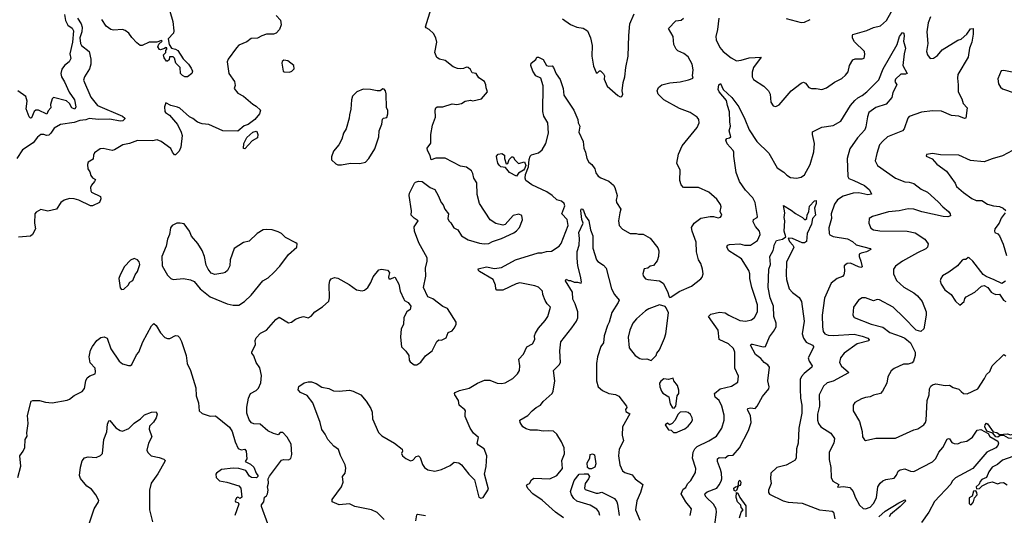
# Model space of a CAD drawing. Extents: x 1690054 to 1842981, y 782881 to 914114.
# Tile 572 of 656: x 1801662 to 1810210, y 852978 to 857281. Entities that reach past the tile are written whole.
import ezdxf

# ---------------------------------------------------------------- set-up
doc = ezdxf.new("R2010")
doc.units = 0

msp = doc.modelspace()

# ---------------------------------------------------------------- linework, layer by layer
at = {"layer": '0CON10XD'}
for points in [[(1807730, 857295), (1807719.4, 857195), (1807706.5, 857135), (1807709.5, 857105), (1807739.1, 857039.1), (1807769.4, 857005), (1807838.8, 856948.8), (1807885, 856925.5), (1807925, 856928.5), (1807995, 856951.4), (1808100, 856955), (1808032, 856865), (1808021.2, 856825), (1808020, 856785), (1808033.2, 856763.2), (1808123.3, 856705), (1808163.3, 856665), (1808176.2, 856635), (1808183.8, 856565), (1808203.9, 856533.9), (1808225, 856527.5), (1808255, 856542.5), (1808358.8, 856665), (1808445, 856730), (1808465, 856738), (1808485, 856728.8), (1808512.9, 856692.9), (1808535, 856682.5), (1808575, 856684.3), (1808625, 856676.4), (1808665, 856689.6), (1808735, 856737.5), (1808798.8, 856771.2), (1808831.4, 856798.6), (1808855, 856830), (1808866, 856885), (1808895, 856933.8), (1808915, 856942), (1808975, 856941.2), (1808991.7, 856948.3), (1808998.8, 856978.8), (1808995.7, 857005.7), (1808908.3, 857088.3), (1808891.7, 857121.7), (1808892.3, 857147.7), (1808896.1, 857153.9), (1809015, 857187.5), (1809075, 857214), (1809135, 857229.2), (1809187.5, 857275), (1809310, 857495)], [(1805282.8, 856952.8), (1805265.7, 856995), (1805283.8, 857085), (1805273.3, 857125), (1805255, 857160), (1805217.5, 857195), (1805189.7, 857209.7), (1805185, 857220), (1805235, 857377.5)], [(1802050.2, 857325), (1802060.4, 857275), (1802080.6, 857235), (1802116.5, 857206.5), (1802127.8, 857185), (1802119, 857085), (1802096.5, 856985), (1802105.4, 856945), (1802092.3, 856915), (1802051.8, 856885), (1802027.5, 856852.5), (1802019.5, 856815), (1802024.2, 856785), (1802051.6, 856741.6), (1802091.8, 856651.8), (1802137.6, 856585), (1802149.5, 856525), (1802140, 856505), (1802115, 856515.6), (1802093.1, 856555), (1802067.1, 856577.1), (1801955, 856605.4), (1801944.7, 856595), (1801929.6, 856545), (1801932.9, 856515), (1801910.3, 856489.7), (1801897.6, 856462.4), (1801825.2, 856495.2), (1801802.9, 856497.1), (1801787.1, 856485), (1801765, 856430), (1801755, 856426.7), (1801745, 856436.7), (1801717, 856507), (1801725.8, 856574.2), (1801713.8, 856615), (1801645, 856663.1)], [(1803889.1, 857319.1), (1803926.6, 857276.6), (1803932, 857238), (1803917.1, 857195), (1803888.8, 857165), (1803865, 857156.7), (1803805, 857154.4), (1803765, 857142.5), (1803725, 857121.2), (1803671.3, 857118.7), (1803635, 857090), (1803565, 857059.4), (1803543.1, 857036.9), (1803472.7, 856937.3), (1803463.3, 856915), (1803476.5, 856815), (1803525.4, 856745.4), (1803531.2, 856711.2), (1803523.1, 856685), (1803555, 856642), (1803605, 856617.1), (1803685, 856548), (1803715, 856531.2), (1803752, 856495), (1803743.6, 856465), (1803702.4, 856415), (1803645, 856371.6), (1803609.9, 856360.1), (1803555, 856312.7), (1803425, 856316), (1803305, 856370), (1803247.2, 856377.2), (1803205, 856391.4), (1803165, 856424), (1803135, 856438), (1803051.8, 856511.8), (1803032.4, 856522.4), (1802975, 856536.7), (1802931.7, 856558.3), (1802917.5, 856525), (1802921.2, 856485), (1802927.5, 856475), (1802962.7, 856452.7), (1803030.7, 856370.7), (1803064.3, 856304.3), (1803070.8, 856275), (1803059.2, 856175), (1803045, 856140), (1803015, 856106.7), (1803005, 856106.7), (1802989.7, 856129.7), (1802974.3, 856164.3), (1802888.8, 856225), (1802855, 856238.6), (1802815, 856230.6), (1802685, 856232.2), (1802615, 856206), (1802556.1, 856193.9), (1802485, 856150), (1802465.9, 856144.1), (1802385, 856163.8), (1802360.5, 856159.5), (1802312.5, 856125), (1802302.5, 856105), (1802298.3, 856071.7), (1802257, 856043), (1802250, 856025), (1802253.3, 855985), (1802270.7, 855960.7), (1802279.3, 855929.3), (1802295, 855907.5), (1802320, 855895), (1802312.5, 855875), (1802284, 855845), (1802276, 855825), (1802278, 855795), (1802285, 855784.2), (1802362.5, 855745), (1802366, 855725), (1802353.8, 855695), (1802295, 855665.7), (1802275, 855665.6), (1802175, 855714.3), (1802135, 855726), (1802095, 855728), (1802047, 855713), (1802018.8, 855695), (1801980, 855635), (1801905, 855620), (1801845, 855633.8), (1801805, 855611.2), (1801794.4, 855595.6), (1801789.1, 855515), (1801797.8, 855465), (1801773.6, 855416.4), (1801755, 855400.6), (1801652.1, 855392.1)], [(1802163.5, 857295), (1802196.5, 857246.5), (1802205.2, 857215.2), (1802200, 857175), (1802183.2, 857125), (1802189.6, 857075), (1802198.1, 857058.1), (1802264, 857005), (1802279.3, 856939.3), (1802278.6, 856895), (1802266.9, 856855), (1802223.6, 856786.4), (1802214.3, 856755), (1802278.3, 856608.3), (1802338.6, 856535), (1802554.2, 856444.2), (1802575, 856427.5), (1802575, 856420), (1802556.8, 856403.2), (1802535, 856398.9), (1802445, 856416.5), (1802345, 856413.3), (1802265, 856422.7), (1802235, 856410.8), (1802183.3, 856405), (1802135, 856387.8), (1802015, 856370), (1801961.9, 856338.1), (1801933.1, 856295), (1801915, 856278.6), (1801895, 856275.8), (1801870, 856285), (1801845, 856285.8), (1801815, 856260)], [(1802964.6, 857355), (1802990, 857265), (1802999.5, 857185), (1802997.1, 857162.9), (1802950, 857115), (1802960, 857065), (1802980, 857035), (1803015, 857026.7), (1803035, 857013.3), (1803080.9, 856940.9), (1803126.2, 856895), (1803149.4, 856859.4), (1803161.2, 856835), (1803155.8, 856815), (1803117.5, 856785), (1803095.9, 856785.9), (1803075, 856796.2), (1803056.7, 856815), (1803056.2, 856866.2), (1803017.5, 856905), (1803007, 856947), (1802995, 856960), (1802961.7, 856958.3), (1802958.3, 856931.7), (1802945, 856920), (1802935, 856920), (1802915, 856950), (1802910, 856975), (1802930, 856995), (1802930, 857015), (1802940, 857025), (1802938.3, 857038.3), (1802925, 857040), (1802918.3, 857031.7), (1802885, 857020), (1802875, 857022.5), (1802860, 857045), (1802870.7, 857069.3), (1802900, 857095), (1802891.7, 857101.7), (1802852.9, 857087.1), (1802785, 857087.5), (1802725, 857058.6), (1802708.3, 857058.3), (1802679.3, 857079.3), (1802635.7, 857125.7), (1802608.8, 857165), (1802578.3, 857188.3), (1802554.2, 857195.8), (1802475, 857190.8), (1802453.3, 857195), (1802413.3, 857225), (1802375, 857282.5)], [(1804975.9, 853514.1), (1804985.7, 853495), (1805015, 853470), (1805055, 853451.4), (1805075, 853456), (1805105, 853488.8), (1805125, 853494), (1805139.8, 853479.8), (1805158.1, 853418.1), (1805175, 853394.2), (1805205, 853374.3), (1805265, 853362.5), (1805323.3, 853375), (1805399.3, 853410.7), (1805435, 853440), (1805475, 853433.8), (1805497, 853417), (1805560, 853335), (1805610, 853285), (1805647, 853137), (1805665, 853127.5), (1805685, 853132.5), (1805732.5, 853205), (1805698, 853335), (1805712.3, 853402.3), (1805716.2, 853495), (1805693.3, 853555), (1805645, 853586.2), (1805632.3, 853602.3), (1805643.8, 853655), (1805601.3, 853691.3), (1805571.4, 853735), (1805529.4, 853835), (1805529.5, 853859.5), (1805533.3, 853885), (1805526.7, 853895), (1805478, 853935), (1805472.5, 853975), (1805438.8, 854025), (1805436.7, 854035), (1805443.3, 854045), (1805478.8, 854061.2), (1805565, 854081.4), (1805635, 854124), (1805697.3, 854152.7), (1805742.7, 854152.7), (1805805.9, 854125.9), (1805845, 854123.8), (1805875, 854128.8), (1805944.1, 854165.9), (1805983.8, 854205), (1806000, 854235), (1806002.5, 854275), (1805996, 854335), (1806035, 854378), (1806065, 854441.2), (1806115, 854467.5), (1806133.8, 854505), (1806130.6, 854535), (1806139.4, 854560.6), (1806165, 854602), (1806225, 854669.2), (1806245.4, 854704.6), (1806268.8, 854785), (1806240.8, 854815), (1806225, 854843.3), (1806202.5, 854895), (1806200, 854925), (1806165, 854958.1), (1806135, 854971.9), (1806004.5, 854995.5), (1805972.1, 854987.9), (1805855, 854932.2), (1805804, 854934), (1805794.3, 854944.3), (1805791.4, 854975), (1805772, 855025), (1805655, 855096.2), (1805644, 855105), (1805642.9, 855117.1), (1805715, 855134.5), (1805785, 855121.5), (1805845, 855128.5), (1805966.2, 855195), (1806163.3, 855256.7), (1806195, 855257.1), (1806235, 855269.2), (1806279.6, 855270.4), (1806345, 855314.3), (1806363.1, 855336.9), (1806422.9, 855495), (1806415.4, 855545), (1806367.8, 855595), (1806395.6, 855665), (1806388.6, 855685), (1806365, 855705.8), (1806325, 855717.1), (1806285.4, 855755.4), (1806237.6, 855787.6), (1806107.4, 855847.4), (1806056.5, 855886.5), (1806049.1, 855905), (1806053.5, 855936.5), (1806078.9, 856005), (1806083.9, 856066.1), (1806093.7, 856096.3), (1806105, 856107.5), (1806166.7, 856125), (1806197.9, 856152.1), (1806228.6, 856205), (1806252.9, 856295), (1806246.2, 856385), (1806213.3, 856445), (1806202, 856485), (1806206.5, 856706.5), (1806185, 856773.8), (1806142.5, 856795), (1806115.7, 856835), (1806098.8, 856885), (1806101.2, 856905), (1806141.2, 856935), (1806150, 856955), (1806165, 856956.7), (1806205, 856936.7), (1806235, 856884.3), (1806255, 856878.9), (1806285, 856881.2), (1806296, 856865), (1806320, 856810), (1806355, 856762.5), (1806380, 856685), (1806385.6, 856625), (1806472.5, 856495), (1806507.7, 856415), (1806510.9, 856385), (1806525.5, 856355.5), (1806515.5, 856305), (1806554.3, 856225), (1806560.8, 856165), (1806575, 856132.5), (1806584, 856075), (1806603.8, 856045), (1806628.8, 856025), (1806654.3, 855985), (1806662.6, 855952.6), (1806685, 855924), (1806707.4, 855907.4), (1806775, 855880), (1806815.5, 855845.5), (1806828, 855825), (1806847.5, 855755), (1806840, 855715), (1806844.2, 855695), (1806882, 855635), (1806870.8, 855605), (1806861.2, 855535), (1806867.5, 855495), (1806895, 855463.3), (1806962.5, 855425), (1807015, 855426.2), (1807035, 855418.8), (1807075, 855418.8), (1807135.8, 855385.8), (1807201.7, 855301.7), (1807211.2, 855275), (1807208.8, 855225), (1807195, 855187.5), (1807165, 855146.7), (1807135, 855140), (1807115, 855122.5), (1807082.5, 855117.5), (1807072.9, 855075), (1807075, 855057.5), (1807095, 855032), (1807114.3, 855024.3), (1807215, 855013.3), (1807247.5, 854995), (1807285, 854920), (1807300, 854875), (1807305, 854870), (1807315, 854872.5), (1807387.3, 854922.7), (1807495, 854968.8), (1807575, 855030), (1807586.7, 855045), (1807596.2, 855075), (1807590, 855115), (1807573.8, 855165), (1807554.3, 855195), (1807538.6, 855265), (1807535, 855350), (1807498.8, 855445), (1807493.6, 855476.4), (1807516.2, 855515), (1807575, 855556.7), (1807655, 855573.3), (1807685, 855572.5), (1807725, 855560.4), (1807745, 855567.1), (1807757.1, 855585), (1807742.9, 855615), (1807752, 855655), (1807745.4, 855675.4), (1807715, 855722.5), (1807645, 855783.3), (1807555, 855823.3), (1807425, 855823.3), (1807405, 855846.7), (1807391.4, 855885), (1807396.7, 855975), (1807366.9, 856035), (1807380, 856115), (1807413.2, 856186.8), (1807544.2, 856345), (1807560, 856385), (1807558, 856415), (1807543.3, 856435), (1807482.5, 856475), (1807390, 856510), (1807255, 856584.6), (1807203.8, 856635), (1807195.4, 856665), (1807206.9, 856693.1), (1807235.4, 856714.6), (1807306.6, 856733.4), (1807395, 856740.8), (1807469.2, 856759.2), (1807507.5, 856775), (1807501.4, 856795), (1807507.5, 856845), (1807500.5, 856895), (1807465, 856958.9), (1807428.6, 856988.6), (1807375, 857012), (1807360, 857025), (1807340, 857065), (1807335.5, 857135.5), (1807294.2, 857205), (1807357.7, 857272.3), (1807405, 857276.7), (1807426, 857295)], [(1806375, 857290), (1806445, 857239.2), (1806497.5, 857215), (1806555, 857208.5), (1806590, 857185), (1806616.2, 857125), (1806633, 857057), (1806627.5, 856965), (1806642.5, 856877.5), (1806665, 856822.5), (1806675, 856817.5), (1806695, 856837.5), (1806705, 856837.5), (1806730.7, 856810.7), (1806737.5, 856795), (1806736.7, 856765), (1806763.3, 856705), (1806855, 856622.5), (1806875, 856612.5), (1806890, 856615), (1806896.7, 856633.3), (1806892.5, 856665), (1806902, 856735), (1806915.8, 856785), (1806924.4, 856865), (1806944.2, 856965), (1806948.8, 857145), (1806960, 857245), (1806995, 857332.5)], [(1808315, 857292), (1808445, 857256.7), (1808475, 857260), (1808525, 857283.8)], [(1809567.9, 857305), (1809547.9, 857255), (1809537.3, 857175), (1809545.7, 857075.7), (1809534.4, 857005), (1809544, 856975), (1809565, 856943.3), (1809595, 856948), (1809628.7, 856971.3), (1809670.2, 857019.8), (1809805, 857104.3), (1809835, 857112.2), (1809884.5, 857155), (1809915, 857203.3), (1809938.8, 857205), (1809938.6, 857155), (1809927.5, 857085), (1809908, 857035), (1809897.1, 856955), (1809806, 856805), (1809802, 856775), (1809810, 856715), (1809808.8, 856655), (1809840, 856595), (1809853.6, 856553.6), (1809887.5, 856515), (1809875, 856426.7), (1809865, 856422.5), (1809815, 856444.3), (1809750.3, 856450.3), (1809665, 856487.1), (1809585, 856490.5), (1809490.6, 856479.4), (1809385, 856440.8), (1809371.9, 856425), (1809340.6, 856335), (1809326, 856315), (1809195, 856262.9), (1809155, 856227.5), (1809125, 856193.3), (1809101.8, 856118.2), (1809090, 856055), (1809107.5, 856015), (1809265, 855905.5), (1809345, 855872.5), (1809385, 855870.9), (1809425, 855860), (1809488.9, 855808.9), (1809542.9, 855785), (1809635, 855701.2), (1809676.2, 855655), (1809725.4, 855615.4), (1809740, 855595), (1809743, 855577), (1809719.7, 855570.3), (1809678.3, 855571.7), (1809495, 855611.8), (1809425.4, 855635.4), (1809375, 855638.2), (1809297.4, 855622.6), (1809205, 855613.8), (1809066.8, 855573.2), (1809036.7, 855555), (1809034.1, 855515.9), (1809052.4, 855472.4), (1809075, 855457.1), (1809127.9, 855447.9), (1809365, 855445.6), (1809435, 855429.4), (1809520, 855375), (1809548, 855335), (1809544, 855305), (1809528.9, 855291.1), (1809455, 855258.1), (1809326.2, 855185), (1809265, 855142), (1809247.1, 855115), (1809247.8, 855075), (1809275, 855015.7), (1809338.8, 854958.8), (1809425, 854910), (1809455.8, 854885), (1809495.8, 854835), (1809530.6, 854745), (1809532.5, 854715), (1809512.3, 854597.7), (1809485, 854573.3), (1809445.8, 854585.8), (1809337.8, 854695), (1809245, 854784.5), (1809125, 854849.4), (1809105, 854852), (1809075, 854841.4), (1809005, 854865.3), (1808976.7, 854865), (1808942.5, 854845), (1808900.8, 854785), (1808893.3, 854715), (1808906.4, 854696.4), (1809055, 854637.1), (1809155, 854611.2), (1809215, 854564.6), (1809315, 854531.4), (1809345.5, 854515.5), (1809396.8, 854476.8), (1809436, 854395), (1809436, 854365), (1809420.8, 854315), (1809408.9, 854301.1), (1809375, 854290), (1809335, 854290.8), (1809255, 854252.5), (1809228.3, 854231.7), (1809198.4, 854181.6), (1809190, 854125), (1809153.5, 854056.5)], [(1807860.6, 856130.6), (1807855.3, 856145.3), (1807805, 856202), (1807792, 856235), (1807799.5, 856250.5), (1807825, 856256), (1807836.9, 856265), (1807820.6, 856315), (1807833.4, 856356.6), (1807826.4, 856395), (1807825, 856480), (1807805.7, 856535), (1807799.1, 856579.1), (1807733.8, 856653.8), (1807724.2, 856675), (1807730, 856715), (1807745, 856727.5), (1807769.2, 856675), (1807843.8, 856605), (1807904.2, 856525), (1807958, 856418), (1807995.7, 856325.7), (1808060, 856225), (1808165, 856122.9), (1808237.5, 855995), (1808296.9, 855956.9), (1808322.1, 855932.1), (1808355, 855911.9), (1808405, 855905.7), (1808446.7, 855915), (1808476.4, 855933.6), (1808523.3, 856025), (1808557.5, 856135), (1808560.5, 856205), (1808543.6, 856285), (1808545, 856306.7), (1808625, 856348.9), (1808725, 856361.4), (1808790.7, 856399.3), (1808873.5, 856535), (1808911.7, 856578.3), (1808937.4, 856602.6), (1808976.8, 856623.2), (1809016, 856654), (1809121.4, 856758.6), (1809158.9, 856855), (1809280, 857065), (1809300.8, 857135), (1809325, 857171.4), (1809338.5, 857165), (1809341.5, 857138.5), (1809334.3, 857095), (1809353.3, 857035), (1809340, 856985), (1809328.8, 856885), (1809367.5, 856815), (1809352.5, 856807.5), (1809312.5, 856807.5), (1809265, 856763.8), (1809258.6, 856745), (1809276, 856715), (1809241.6, 856648.4), (1809234.7, 856605), (1809185, 856546.7), (1809095, 856519.1), (1809035, 856475.6), (1809021.6, 856438.4), (1809008.9, 856351.1), (1808999.1, 856325), (1808935, 856254.3), (1808869.1, 856160.9), (1808846.9, 856075), (1808850, 855920), (1808861.3, 855901.3), (1808903.9, 855883.9), (1808995, 855842.5), (1809039.2, 855805), (1809057.5, 855765), (1809025, 855759.4), (1808946.6, 855776.6), (1808897.5, 855775), (1808811.7, 855748.3), (1808762.2, 855717.7), (1808735, 855679.2), (1808705.4, 855595), (1808708.4, 855555), (1808687.7, 855475), (1808688.5, 855425), (1808695, 855413.1), (1808725, 855400), (1808848.3, 855378.3), (1808892, 855355), (1808925, 855327.1), (1809043.8, 855295), (1809051.2, 855285), (1809014.7, 855265.3), (1808965.8, 855254.2), (1808950.9, 855245), (1808949.4, 855225), (1808965.4, 855185), (1808975, 855134.2), (1808965, 855130), (1808945, 855134.6), (1808875, 855168.5), (1808846.4, 855163.6), (1808820, 855145), (1808822.4, 855097.6), (1808815.9, 855065.9), (1808805, 855050.8), (1808760, 855035), (1808705.9, 854994.1), (1808647.9, 854862.1), (1808629.7, 854715), (1808630.6, 854615), (1808638.5, 854575), (1808652.5, 854555), (1808681.1, 854541.1), (1808725, 854538.7), (1808905, 854551.2), (1808975, 854534.6), (1809026, 854515), (1809037.9, 854502.1), (1809035, 854494.4), (1808933.5, 854466.5), (1808818.5, 854385), (1808786.4, 854345), (1808779.6, 854305), (1808795, 854273.5), (1808853.8, 854225), (1808856.7, 854215), (1808725, 854143.8), (1808670.5, 854129.5), (1808641.2, 854098.8), (1808602.7, 854025), (1808604.6, 853925), (1808588.8, 853855), (1808587.3, 853805), (1808595.6, 853775), (1808616.2, 853746.2), (1808702.7, 853692.7), (1808735.4, 853645.4), (1808728.5, 853605), (1808689.2, 853525), (1808687.9, 853462.1), (1808704.5, 853394.5), (1808705.8, 853305), (1808720.8, 853275), (1808772.5, 853245), (1808761.7, 853221.7), (1808815, 853229.2), (1808868.3, 853218.3), (1808898, 853185), (1808914.4, 853134.4), (1808953.3, 853065), (1808985, 853037.5), (1809005, 853033.8), (1809045, 853049.2), (1809075, 853080), (1809099.4, 853130.6), (1809112.5, 853225), (1809131.9, 853258.1), (1809155, 853277.1), (1809181.7, 853288.3), (1809255, 853302), (1809275, 853327.5), (1809288.3, 853361.7), (1809305, 853372), (1809345, 853380.6), (1809395, 853360), (1809425, 853358.9), (1809587.2, 853442.8), (1809615, 853470), (1809640, 853525), (1809675, 853567.5), (1809715, 853638), (1809725, 853646), (1809735, 853641.2), (1809755, 853610), (1809775, 853602), (1809805, 853600), (1809835, 853613.8), (1809885, 853621.2), (1809934.2, 853655.8), (1809975, 853716), (1810005, 853724.2), (1810069.2, 853689.2), (1810085, 853663.3), (1810152.7, 853622.7), (1810160.5, 853605), (1810154.4, 853585), (1810135.8, 853565), (1810058.2, 853525), (1809935.4, 853384.6), (1809786, 853304), (1809756, 853274), (1809745, 853248.6), (1809602.6, 853097.4), (1809555.7, 853005), (1809491.1, 852915)], [(1803816, 852905), (1803760, 853055), (1803760.7, 853069.3), (1803782.5, 853095), (1803787.5, 853135), (1803805, 853147.5), (1803814.1, 853165.9), (1803818, 853195), (1803813.8, 853225), (1803823, 853257), (1803820, 853295), (1803831.2, 853318.8), (1803934.2, 853455.8), (1803955, 853463.3), (1803995, 853460), (1804015, 853472.5), (1804024, 853505), (1804017.5, 853595), (1803985, 853658), (1803945, 853695.8), (1803922.3, 853697.7), (1803905, 853677.5), (1803865, 853688), (1803815, 853712.9), (1803748.7, 853768.7), (1803695, 853771.2), (1803675, 853780), (1803655, 853807.5), (1803634.1, 853864.1), (1803634.1, 853915.9), (1803646.9, 853995), (1803664.2, 854035), (1803715, 854061.1), (1803735, 854082.9), (1803755, 854128.8), (1803762.4, 854192.4), (1803747.8, 854257.8), (1803714.4, 854304.4), (1803695, 854363.8), (1803678, 854385), (1803677.5, 854395), (1803707.9, 854462.1), (1803706.9, 854495), (1803715, 854518.8), (1803750.9, 854559.1), (1803805, 854586.9), (1803885, 854678), (1803915, 854697.5), (1803995, 854648.8), (1804022.5, 854655), (1804055, 854682), (1804095, 854695.8), (1804125, 854703.8), (1804165, 854694), (1804193, 854707), (1804223.8, 854746.2), (1804290.5, 854789.5), (1804345, 854836.7), (1804352, 854865), (1804348.3, 854981.7), (1804353.8, 855015), (1804365, 855030), (1804395, 855042), (1804425, 855038), (1804521.7, 854981.7), (1804585, 854936.2), (1804633.6, 854926.4), (1804655, 854933.3), (1804685, 854956.7), (1804711.3, 854998.7), (1804730.3, 855049.7), (1804780.9, 855109.1), (1804804.2, 855115.8), (1804855.4, 855105.4), (1804871.4, 855085), (1804862.5, 855045), (1804865, 855031.2), (1804885, 855032.5), (1804915, 855046.7), (1804921.7, 855041.7), (1804952.5, 854985), (1804966, 854925), (1804996, 854855), (1805003.6, 854843.6), (1805033.3, 854825), (1805057.5, 854795), (1805052.5, 854765), (1805023.3, 854745), (1804997.5, 854695), (1804992.5, 854635), (1804974, 854596), (1804967.5, 854525), (1804975, 854440), (1805015, 854402.5), (1805040, 854365), (1805042.5, 854325), (1805051.2, 854311.2), (1805085, 854283.3), (1805110, 854285), (1805145, 854307.5), (1805185, 854363.3), (1805243, 854407), (1805283.9, 854486.1), (1805301.7, 854501.7), (1805325, 854500), (1805365, 854520), (1805382.5, 854565), (1805415, 854580), (1805435, 854603.3), (1805450, 854635), (1805450, 854655), (1805376.2, 854775), (1805335, 854792.5), (1805248.3, 854858.3), (1805203.6, 854873.6), (1805167.5, 854955), (1805188.8, 855055), (1805184, 855125), (1805198, 855185), (1805198.8, 855215), (1805128, 855345), (1805089.2, 855445), (1805087.7, 855482.3), (1805120, 855535), (1805085, 855557.1), (1805061.4, 855585), (1805062.8, 855622.8), (1805042.5, 855755), (1805046, 855775), (1805089.3, 855860.7), (1805099.3, 855870.7), (1805125, 855880), (1805155, 855876.7), (1805225, 855823.3), (1805265, 855806.2), (1805295.7, 855755.7), (1805322, 855695), (1805339.2, 855675), (1805353.8, 855635), (1805383.3, 855595), (1805380, 855555), (1805386.2, 855535), (1805405, 855517.5), (1805430, 855475), (1805465, 855456), (1805496, 855405), (1805555, 855368.6), (1805655, 855340.8), (1805695, 855334.3), (1805735, 855338), (1805765, 855356), (1805845, 855381.2), (1805950.5, 855429.5), (1805975, 855446.7), (1806001.7, 855478.3), (1806026.1, 855543.9), (1806020.7, 855580.7), (1805995, 855593.3), (1805945, 855580), (1805875.9, 855504.1), (1805855, 855496.2), (1805795, 855512), (1805745, 855544), (1805654, 855685), (1805634.3, 855764.3), (1805629.2, 855865), (1805605.8, 855905), (1805595.6, 855945), (1805585, 855968), (1805539.7, 855999.7), (1805490, 856010), (1805355, 856080), (1805275, 856079.2), (1805234.1, 856064.1), (1805225, 856102.5), (1805201.2, 856145), (1805200, 856165), (1805230.3, 856209.7), (1805231.9, 856285), (1805245.7, 856365), (1805272.9, 856435), (1805267.5, 856495), (1805273.1, 856516.9), (1805285, 856525.8), (1805335, 856525.7), (1805415, 856550), (1805456.4, 856543.6), (1805496, 856554), (1805530, 856575), (1805575, 856582.5), (1805595, 856577.5), (1805670, 856595), (1805723.3, 856655), (1805710.7, 856690.7), (1805710, 856715), (1805695.9, 856745.9), (1805647, 856777), (1805623.6, 856813.6), (1805591.2, 856821.2), (1805575, 856850), (1805555, 856867.5), (1805540.7, 856869.3), (1805515, 856857.5), (1805486.7, 856853.3), (1805463.6, 856856.4), (1805425, 856870.8), (1805355, 856926), (1805305, 856939.2), (1805282.8, 856952.8)], [(1804005, 856826.7), (1804025, 856833.8), (1804043.3, 856855), (1804042.5, 856885), (1803990, 856925), (1803955, 856930), (1803940.7, 856919.3), (1803937.5, 856905), (1803950, 856835), (1803958.3, 856828.3), (1804005, 856826.7)], [(1810375, 856806), (1810205, 856840), (1810183, 856837), (1810153, 856767), (1810160, 856725), (1810178, 856695), (1810195, 856681.4), (1810303, 856643)], [(1804455, 856022.5), (1804535, 856036.7), (1804615, 856033.8), (1804665, 856043.3), (1804693.3, 856075), (1804745, 856160), (1804780.8, 856265), (1804782, 856315), (1804806.2, 856375), (1804812.5, 856417.5), (1804820, 856425), (1804848.3, 856431.7), (1804857.5, 856465), (1804857.5, 856495), (1804847, 856517), (1804843.6, 856636.4), (1804836.2, 856665), (1804825, 856677.5), (1804815, 856680), (1804790, 856665), (1804765, 856662.5), (1804706.1, 856676.1), (1804645, 856678.8), (1804587.5, 856655), (1804551.7, 856618.3), (1804541.2, 856585), (1804536.7, 856505), (1804523.6, 856456.4), (1804522.5, 856425), (1804496.7, 856335), (1804473.3, 856295), (1804457.5, 856245), (1804432.5, 856195), (1804385, 856140), (1804368.3, 856091.7), (1804370, 856065), (1804405, 856030), (1804425, 856022.5), (1804455, 856022.5)], [(1803615, 856160), (1803603.3, 856163.3), (1803608.8, 856205), (1803635, 856258.6), (1803685, 856304.4), (1803715, 856313.3), (1803720, 856310), (1803728, 856285), (1803725.8, 856254.2), (1803681.2, 856228.8), (1803615, 856160)], [(1801815, 856260), (1801777.8, 856212.3), (1801685, 856152.5), (1801636.7, 856075)], [(1805975, 855923.8), (1805915, 855954), (1805878.3, 855998.3), (1805840, 856005), (1805825, 856017.5), (1805813.8, 856035), (1805803.3, 856075), (1805802.5, 856095), (1805815, 856113.3), (1805848.3, 856118.3), (1805870, 856105), (1805870, 856075), (1805885, 856030), (1805898.3, 856031.7), (1805911.7, 856068.3), (1805935, 856090), (1805945, 856090), (1805960, 856065), (1805993.3, 856033.3), (1806045, 856046.2), (1806055.9, 856015.9), (1806044.2, 855985), (1806036.3, 855973.7), (1805992, 855948), (1805975, 855923.8)], [(1807482.5, 852975), (1807493.3, 853035), (1807445, 853094), (1807404.3, 853165), (1807421.2, 853205), (1807445, 853218.8), (1807458.5, 853251.5), (1807489.1, 853280.9), (1807529.8, 853350.2), (1807531.9, 853385), (1807502.9, 853475), (1807507.5, 853525), (1807523.5, 853556.5), (1807541.9, 853575), (1807644, 853625), (1807710, 853665), (1807758.5, 853735), (1807778.8, 853805), (1807778.6, 853848.6), (1807758.2, 853925), (1807733.7, 853973.7), (1807700, 854005), (1807694.2, 854035), (1807742, 854075), (1807840.5, 854099.5), (1807895.8, 854135), (1807903, 854187), (1807870.6, 854255), (1807871.1, 854395), (1807857.5, 854425), (1807816, 854466), (1807735.4, 854505.4), (1807726.2, 854586.2), (1807642.5, 854705), (1807662.5, 854725), (1807737, 854743), (1807785, 854736.2), (1807818, 854715), (1807915, 854670.4), (1807966.4, 854663.6), (1808014.6, 854675.4), (1808042, 854695), (1808068.5, 854745), (1808067.3, 854805), (1808045, 854879.2), (1808016.7, 854955), (1807999.1, 855035), (1808000, 855075), (1807992.5, 855105), (1807928.1, 855205), (1807818.9, 855275), (1807799.4, 855305), (1807805.6, 855324.4), (1807825, 855330), (1807915, 855334.6), (1807955, 855323.3), (1808007.5, 855325), (1808066.7, 855365), (1808091.3, 855415), (1808083.2, 855445), (1808050, 855485), (1808028.1, 855525), (1808032.2, 855547.8), (1808065, 855564), (1808067.9, 855572.1), (1808047.3, 855695), (1808026.2, 855735), (1807961.7, 855801.7), (1807910.4, 855875), (1807883.2, 855955), (1807860.4, 856095), (1807860.6, 856130.6)], [(1810281.2, 856145), (1810195, 856099.2), (1810105, 856074.2), (1810033.9, 856046.1), (1809915, 856059.2), (1809815, 856105.7), (1809657, 856107), (1809585, 856120), (1809535, 856110), (1809532.5, 856095), (1809583, 856073), (1809625, 856027.5), (1809707, 855967), (1809782.1, 855862.1), (1809795, 855833.8), (1809855, 855780.8), (1809928.3, 855728.3), (1809965, 855710.8), (1810015, 855710), (1810065, 855680.8), (1810114.6, 855664.6), (1810169.3, 855659.3), (1810198.8, 855645), (1810222, 855625)], [(1807695.7, 852895), (1807710, 853005), (1807707.1, 853035), (1807685.6, 853075), (1807622.3, 853135), (1807608.8, 853155), (1807612.6, 853167.4), (1807629.5, 853180.5), (1807712.9, 853215), (1807735, 853241.4), (1807751.3, 853275), (1807756, 853296), (1807753.2, 853345), (1807747.1, 853375), (1807718.5, 853445), (1807720.2, 853469.8), (1807735, 853480.5), (1807785, 853477.1), (1807813.1, 853496.9), (1807855, 853501.5), (1807912.2, 853565), (1807989.4, 853715), (1808012.5, 853785), (1808007.5, 853845), (1807981.4, 853895), (1807983.8, 853905), (1808005, 853910.9), (1808045.4, 853904.6), (1808065.4, 853924.6), (1808109.3, 854010.7), (1808165, 854076), (1808168.2, 854095), (1808157.1, 854145), (1808170.4, 854265), (1808158.1, 854285), (1808125, 854305.4), (1808095, 854338.2), (1808048.5, 854375), (1808007.5, 854455), (1808015, 854464), (1808025, 854464.4), (1808115, 854439.6), (1808137.3, 854442.7), (1808171.5, 854528.5), (1808206.4, 854573.6), (1808228, 854615), (1808228.5, 854645), (1808210, 854705), (1808206.9, 854795), (1808176.5, 854866.5), (1808158.7, 854955), (1808164.3, 855115), (1808178.9, 855155), (1808173.1, 855225), (1808203.9, 855276.1), (1808210.3, 855299.7), (1808210.8, 855325), (1808232, 855365), (1808285, 855376.2), (1808314.2, 855395), (1808300, 855445), (1808304.2, 855535), (1808298.9, 855565), (1808304.4, 855605), (1808292.5, 855667.5), (1808358.8, 855628.8), (1808397.3, 855597.3), (1808457.5, 855565), (1808475, 855546.2), (1808485, 855546), (1808494, 855555), (1808497.5, 855585), (1808513.1, 855615), (1808517.9, 855662.1), (1808562.3, 855707.7), (1808575, 855710), (1808575.6, 855685), (1808562.5, 855645), (1808570, 855585), (1808543.5, 855556.5), (1808536.2, 855505), (1808497.1, 855425), (1808493.6, 855356.4), (1808476.4, 855343.6), (1808455, 855344), (1808370.9, 855380.9), (1808334, 855385), (1808345, 855356.2), (1808373.8, 855325), (1808383.8, 855305), (1808319.2, 855175), (1808315.3, 855065), (1808317.8, 855025), (1808343.1, 854945), (1808372.3, 854912.3), (1808428, 854868), (1808450, 854835), (1808471.1, 854665), (1808455.6, 854555), (1808465.6, 854515), (1808490.8, 854480.8), (1808544, 854455), (1808554.1, 854444.1), (1808554.2, 854435), (1808505.7, 854345), (1808514.4, 854315), (1808542, 854275), (1808540, 854265), (1808471.5, 854208.5), (1808447.8, 854182.2), (1808436.9, 854156.9), (1808436.2, 854075), (1808441.1, 853995), (1808452.5, 853935), (1808452.4, 853865), (1808425.3, 853735), (1808419.2, 853605), (1808404.6, 853555), (1808403.1, 853476.9), (1808392.7, 853457.3), (1808353.6, 853433.6), (1808315, 853412.5), (1808235, 853392), (1808183.8, 853345), (1808178.8, 853295), (1808186.1, 853253.9), (1808162.5, 853195), (1808162.5, 853175), (1808170.7, 853160.7), (1808290, 853105), (1808332.2, 853092.2), (1808455, 853083.9), (1808605, 853025.4), (1808715, 853014.4), (1808725.5, 853005), (1808737.7, 852947.7)], [(1806381.4, 852955), (1806314.1, 853004.1), (1806198.8, 853108.8), (1806115.4, 853165.4), (1806077, 853207), (1806061.2, 853235), (1806066.7, 853245), (1806086.7, 853253.3), (1806105, 853285.7), (1806125, 853300), (1806265, 853295.7), (1806325, 853322.9), (1806375.3, 853385), (1806369.4, 853455), (1806392.7, 853512.7), (1806388.1, 853565), (1806364.4, 853615), (1806325, 853682), (1806295, 853708.6), (1806255, 853712.9), (1806205, 853708.1), (1806158.3, 853718.3), (1806095, 853717.5), (1806057.6, 853727.6), (1806028.8, 853745), (1806005.7, 853785), (1806002.5, 853805), (1806074, 853845), (1806112, 853885), (1806145, 853914.4), (1806184.4, 853935), (1806205, 853965.8), (1806284.5, 854035.5), (1806292.9, 854055), (1806308.1, 854145), (1806295.7, 854235), (1806346, 854285), (1806357.1, 854305), (1806351.8, 854405), (1806360, 854485), (1806455, 854606), (1806495.3, 854664.7), (1806506.2, 854693.8), (1806506.3, 854745), (1806485.3, 854815), (1806463.1, 854855), (1806460.8, 854915), (1806400, 855015), (1806405, 855027.5), (1806425, 855016.7), (1806445, 855018), (1806475, 855002.5), (1806505, 855003.3), (1806536.7, 854993.3), (1806540, 855005), (1806531.4, 855055), (1806506.4, 855145), (1806500.9, 855210.9), (1806502, 855268), (1806519.5, 855325), (1806522.1, 855382.1), (1806515, 855432.5), (1806554.3, 855515), (1806543.1, 855545), (1806533.1, 855625), (1806535, 855637.5), (1806545, 855638.8), (1806555.4, 855625.4), (1806573.1, 855575), (1806603.8, 855535), (1806617.9, 855457.9), (1806637.9, 855405), (1806636.9, 855296.9), (1806670.6, 855195), (1806681.7, 855181.7), (1806731.1, 855151.1), (1806754, 855125), (1806798.6, 854945), (1806824.3, 854895), (1806865.6, 854845.6), (1806858.6, 854825), (1806802.1, 854737.9), (1806780.4, 854655), (1806764.6, 854625), (1806736.5, 854535), (1806730.5, 854475), (1806707.9, 854445), (1806677.3, 854355), (1806670.5, 854295), (1806668.1, 854145), (1806684.2, 854095), (1806721.9, 854061.9), (1806775, 854037.1), (1806835, 854027.5), (1806863.2, 854013.2), (1806930, 853925), (1806932.5, 853915), (1806922.5, 853897.5), (1806925, 853880), (1806958, 853858), (1806894.3, 853745), (1806892.5, 853675), (1806904, 853625), (1806865, 853552.5), (1806861.1, 853495), (1806872.9, 853415), (1806893.8, 853365), (1806915, 853351.1), (1806978.9, 853328.9), (1807006, 853295), (1807071.9, 853245), (1807052.2, 853175), (1807018.9, 853105), (1807007.1, 853025), (1807046.9, 852935)], [(1810216, 855605), (1810181.7, 855558.3), (1810165.5, 855515), (1810128.9, 855465), (1810124.4, 855445), (1810128, 855435), (1810152.2, 855422.2), (1810167.1, 855405), (1810200.9, 855330.9), (1810228, 855235)], [(1803565, 854801.9), (1803614, 854835), (1803670.9, 854889.1), (1803772.5, 855015), (1803818.8, 855041.2), (1803868.8, 855085), (1803919.1, 855140.9), (1803995, 855243.3), (1804067.5, 855305), (1804070, 855335), (1804060, 855345), (1803969.5, 855389.5), (1803933.3, 855425), (1803905, 855440.8), (1803855, 855456.9), (1803805, 855460.8), (1803775, 855456), (1803723.3, 855425), (1803655, 855359.2), (1803605, 855345.6), (1803523.3, 855295), (1803488.8, 855195), (1803486.7, 855145), (1803465.8, 855104.2), (1803445, 855086.7), (1803425, 855080), (1803355, 855068.8), (1803325, 855080), (1803297.5, 855115), (1803281.2, 855151.2), (1803266, 855225), (1803246.8, 855276.8), (1803207.2, 855337.2), (1803152.4, 855402.4), (1803135.5, 855445.5), (1803088.3, 855508.3), (1803055.6, 855515.6), (1803025, 855513.3), (1802986.2, 855495), (1802970.8, 855475), (1802962, 855415), (1802943.8, 855375), (1802934.1, 855315.9), (1802896, 855225), (1802898, 855145), (1802944.2, 855064.2), (1802972.5, 855035), (1802995, 855026.7), (1803083.6, 855033.6), (1803145, 855023.3), (1803175, 855006.7), (1803228.8, 854945), (1803315, 854876.2), (1803462, 854815), (1803515, 854803.1), (1803565, 854801.9)], [(1802545, 854940), (1802565, 854942.5), (1802602.5, 854975), (1802618.8, 855001.2), (1802643.5, 855016.5), (1802664, 855065), (1802684, 855095), (1802704, 855155), (1802699.5, 855179.5), (1802685, 855196.7), (1802655, 855206.7), (1802625, 855193.8), (1802571.2, 855138.8), (1802534.1, 855065.9), (1802523.3, 855035), (1802533, 854953), (1802545, 854940)], [(1810219.3, 855010.7), (1810189.3, 854990.7), (1810121.2, 855021.2), (1810051.7, 855051.7), (1810025, 855070), (1809936.7, 855185), (1809905, 855213.3), (1809895, 855216.2), (1809875, 855200), (1809855, 855200), (1809845, 855193.8), (1809804, 855145), (1809729.6, 855090.4), (1809672.4, 855057.6), (1809658, 855035), (1809654, 855015), (1809660.8, 854985), (1809694.4, 854935), (1809748, 854895), (1809785, 854838.8), (1809823, 854803), (1809860, 854835), (1809868.3, 854861.7), (1809880, 854875), (1809955, 854916.7), (1810011.2, 854968.8), (1810035, 854973.8), (1810065.7, 854955.7), (1810095, 854916.7), (1810115, 854903.3), (1810135, 854896.7), (1810168.3, 854898.3), (1810202.5, 854845), (1810224.2, 854834.2)], [(1807145, 854323.3), (1807186.7, 854365), (1807193.3, 854385), (1807216.7, 854415), (1807260.8, 854515), (1807270, 854555), (1807293.8, 854735), (1807275, 854780), (1807265, 854790), (1807216.1, 854806.1), (1807125, 854770.8), (1807095, 854752), (1807017.5, 854685), (1806985.8, 854645), (1806957.5, 854585), (1806944, 854525), (1806953.6, 854433.6), (1807006.1, 854366.1), (1807045, 854338.8), (1807065, 854333.8), (1807106.7, 854336.7), (1807145, 854323.3)], [(1801644.2, 853305.8), (1801670.6, 853405), (1801663.8, 853495), (1801692.5, 853535), (1801705, 853568), (1801710, 853635), (1801725.2, 853665), (1801723.6, 853695), (1801735.3, 853775), (1801730.8, 853845), (1801760, 853970), (1801775, 853975.8), (1801834.1, 853974.1), (1801885, 853959.4), (1801944.2, 853954.2), (1802075, 853978), (1802092.9, 853987.1), (1802135, 854018.8), (1802205, 854052), (1802225, 854080), (1802237.1, 854145), (1802248.8, 854171.2), (1802271.1, 854188.9), (1802315.6, 854205), (1802321.1, 854225), (1802316.9, 854255), (1802272.5, 854302.5), (1802265.6, 854355), (1802277.7, 854412.3), (1802293.8, 854445), (1802331.2, 854495), (1802365, 854523.3), (1802395, 854528.8), (1802422.5, 854515), (1802454.1, 854424.1), (1802526.7, 854315), (1802555, 854292.5), (1802605, 854280), (1802625, 854280), (1802635, 854287.5), (1802675, 854372.5), (1802696, 854395), (1802730, 854485), (1802805, 854622.5), (1802825, 854642.5), (1802847.3, 854627.3), (1802882.7, 854562.7), (1802922.7, 854522.7), (1802945, 854512), (1802965, 854512), (1803015, 854538.8), (1803035, 854536.7), (1803050.5, 854520.5), (1803066.2, 854486.2), (1803106, 854365), (1803114.2, 854295), (1803144.2, 854235), (1803189.5, 854085), (1803194.2, 854014.2), (1803213.3, 853955), (1803220, 853885), (1803245, 853861.2), (1803315, 853840), (1803360.7, 853840.7), (1803483.9, 853743.9), (1803506.2, 853705), (1803532, 853615), (1803559.5, 853559.5), (1803585, 853546.7), (1803615, 853552.5), (1803628.8, 853535), (1803633, 853467), (1803620, 853445), (1803665, 853422.5), (1803695, 853397.5), (1803713.8, 853343.8), (1803730, 853325), (1803730, 853315), (1803716.4, 853303.6), (1803675, 853307.5), (1803657, 853317), (1803626, 853366), (1803565, 853383.8), (1803516.4, 853386.4), (1803415, 853375.8), (1803370, 853345), (1803363.3, 853335), (1803366.7, 853305), (1803395, 853276.2), (1803460, 853265), (1803563.6, 853233.6), (1803582.5, 853215), (1803590, 853135), (1803575, 853123.3), (1803555, 853136.7), (1803545, 853130.8), (1803532.5, 853105), (1803536.2, 853095), (1803558.1, 853088.1), (1803564, 853075), (1803529.4, 852975)], [(1809153.5, 854056.5), (1809135, 854035.8), (1809075, 854021.4), (1809045, 854006), (1809005, 854002), (1808970.5, 853989.5), (1808912.1, 853957.9), (1808896.2, 853935), (1808898.8, 853885), (1808951.3, 853791.3), (1808975.8, 853705), (1808978.3, 853658.3), (1808995, 853632.5), (1809005, 853627.5), (1809095, 853647.5), (1809265, 853648.1), (1809425, 853721.4), (1809459.8, 853730.2), (1809511.2, 853765), (1809525, 853783.3), (1809531.1, 853805), (1809541.4, 853975), (1809556.3, 854023.7), (1809559.4, 854075), (1809571.2, 854098.8), (1809585, 854110), (1809615, 854120), (1809696.1, 854106.1), (1809735, 854107.5), (1809765, 854088.5), (1809815, 854074.3), (1809834, 854054), (1809856.2, 854035), (1809888.6, 854031.4), (1809979.4, 854075), (1810038.1, 854165), (1810055, 854202), (1810085, 854226), (1810104.4, 854275), (1810205, 854373.8), (1810223, 854363)], [(1804825, 852941.2), (1804765, 853001.4), (1804715, 853026.7), (1804572.5, 853055), (1804525, 853078.1), (1804435, 853070), (1804373.8, 853095), (1804374.2, 853115), (1804454.2, 853225), (1804471.4, 853265), (1804465.6, 853315), (1804487.1, 853345), (1804493, 853387), (1804487.6, 853417.6), (1804447.5, 853497.5), (1804429.2, 853549.2), (1804389.7, 853579.7), (1804337.7, 853637.7), (1804314, 853684), (1804283.4, 853723.4), (1804270, 853785), (1804205.5, 853955.5), (1804158.3, 854018.3), (1804099.4, 854045), (1804078.8, 854068.8), (1804085, 854096.7), (1804131.7, 854128.3), (1804165, 854138.1), (1804195, 854135.6), (1804235, 854121.5), (1804285, 854091.4), (1804345, 854078.1), (1804385, 854060), (1804435, 854056), (1804525, 854064.3), (1804556.8, 854056.8), (1804622.7, 854022.7), (1804669.1, 853969.1), (1804710, 853905), (1804721.4, 853875), (1804724.2, 853815), (1804776.6, 853696.6), (1804805, 853667.3), (1804915.8, 853605.8), (1804981.2, 853551.2), (1804986.2, 853535), (1804975.9, 853514.1)], [(1807345, 853907.5), (1807358.8, 853925), (1807370, 854015), (1807383.6, 854036.4), (1807383.8, 854065), (1807372.5, 854105), (1807340, 854145), (1807335, 854170), (1807293, 854157), (1807255, 854162.5), (1807227, 854143), (1807217.5, 854125), (1807220, 854095), (1807233.3, 854055), (1807245, 854040), (1807296.4, 854006.4), (1807310, 853945), (1807330.5, 853910.5), (1807345, 853907.5)], [(1802267.2, 852912.8), (1802308.9, 853035), (1802346, 853095), (1802347.3, 853107.3), (1802323.1, 853155), (1802285.6, 853205), (1802245, 853232.2), (1802188.6, 853298.6), (1802182.1, 853325), (1802188.5, 853395), (1802205, 853451.2), (1802225, 853477.5), (1802255, 853486.7), (1802325, 853480.8), (1802362.3, 853497.7), (1802380, 853515), (1802390.8, 853635), (1802417, 853703), (1802425, 853770), (1802435, 853797.5), (1802445, 853800), (1802497, 853737), (1802535, 853713.8), (1802555, 853710), (1802608, 853732), (1802655, 853778.6), (1802711.2, 853815), (1802745, 853850), (1802805, 853874), (1802845.8, 853875.8), (1802854, 853855), (1802845.8, 853825), (1802823.4, 853786.6), (1802787.7, 853752.3), (1802786.2, 853725), (1802809.5, 853660.5), (1802781.2, 853605), (1802766.2, 853545), (1802772.7, 853522.7), (1802804.3, 853494.3), (1802871.2, 853478.8), (1802914.1, 853464.1), (1802923.3, 853455), (1802921.2, 853445), (1802861.7, 853338.3), (1802802.6, 853257.4), (1802787.3, 853195), (1802790, 853025), (1802815, 852920)], [(1807365, 853697.5), (1807375, 853703.3), (1807435, 853728.8), (1807465, 853751.2), (1807495, 853787.5), (1807503.6, 853806.4), (1807501.2, 853825), (1807485, 853853.3), (1807465, 853870), (1807445, 853876.7), (1807395, 853872.5), (1807376.4, 853853.6), (1807353.3, 853805), (1807327.5, 853775), (1807302.5, 853762.5), (1807285, 853778.8), (1807264.3, 853765), (1807295, 853720), (1807317, 853717), (1807338.3, 853698.3), (1807365, 853697.5)], [(1810285, 853646), (1810245, 853647.5), (1810205, 853670.8), (1810175, 853670), (1810153, 853657), (1810135, 853660), (1810110, 853690), (1810059.3, 853709.3), (1810041.2, 853745), (1810043.3, 853765), (1810055, 853777.5), (1810065, 853772.5), (1810111.7, 853701.7), (1810145.9, 853695.9), (1810168.3, 853678.3), (1810235, 853686.5), (1810265, 853677.5), (1810295, 853688), (1810335, 853677.5), (1810327.5, 853665), (1810305, 853654.4), (1810285, 853646)], [(1806605, 853382.5), (1806592.2, 853392.3), (1806587.5, 853432.5), (1806612.7, 853475), (1806615, 853506.2), (1806635, 853512.9), (1806652.1, 853502.1), (1806664, 853425), (1806653.8, 853395), (1806625, 853382.9), (1806605, 853382.5)], [(1810285, 853489.1), (1810195, 853456.7), (1810150.2, 853419.8), (1810105, 853395.7), (1810074.5, 853355.5), (1810054.1, 853305.9), (1810015, 853288.6), (1810001.2, 853271.2), (1809990.8, 853249.2), (1809966.2, 853225), (1809967.5, 853207.5), (1809995, 853210), (1810016.4, 853233.6), (1810070.5, 853259.5), (1810105, 853268.8), (1810155, 853250.8), (1810175, 853261.2), (1810203, 853263), (1810233.6, 853243.6)], [(1806697.1, 852975), (1806688.7, 853008.7), (1806671.5, 853031.5), (1806615.6, 853065), (1806499.8, 853099.8), (1806472, 853125), (1806451.2, 853155), (1806443.8, 853185), (1806475, 853280), (1806520, 853335), (1806562.3, 853337.7), (1806595, 853337.6), (1806607.9, 853315), (1806600.6, 853295), (1806570, 853255), (1806563.8, 853215), (1806571.5, 853201.5), (1806665, 853171.2), (1806685, 853170), (1806715, 853178.9), (1806824.2, 853124.2), (1806845, 853096.2), (1806852.2, 853075), (1806866.9, 852975)], [(1807875, 853188), (1807865, 853194.2), (1807862.5, 853215), (1807875, 853225.5), (1807900, 853230), (1807904.4, 853275.6), (1807915, 853283.3), (1807922.5, 853265), (1807920, 853245), (1807915, 853236.2), (1807900, 853230), (1807885, 853192.5), (1807875, 853188)], [(1809915, 853070), (1809925, 853072.5), (1809943.3, 853095), (1809950, 853130), (1809973.3, 853155), (1809972.5, 853175), (1809961.7, 853191.7), (1809942.3, 853187.7), (1809930, 853145), (1809905, 853130), (1809905, 853080), (1809915, 853070)], [(1807911.1, 852955), (1807924.4, 853005.6), (1807942.5, 853025), (1807926.7, 853046.7), (1807923.3, 853065), (1807894.4, 853095), (1807882.2, 853132.2), (1807883.8, 853176.2), (1807895, 853170), (1807913.1, 853133.1), (1807965, 853060), (1807966.9, 852965)], [(1809120.5, 852965), (1809175, 853014.6), (1809295, 853086.2), (1809345, 853113.3), (1809355.8, 853105), (1809306.5, 853053.5), (1809220.8, 852985), (1809211.2, 852965)], [(1805101.2, 852931.2), (1805109.2, 852980.8), (1805115, 852986.7), (1805185, 852977.1)]]:
    msp.add_lwpolyline(points, dxfattribs=at)

doc.saveas('drawing.dxf')
